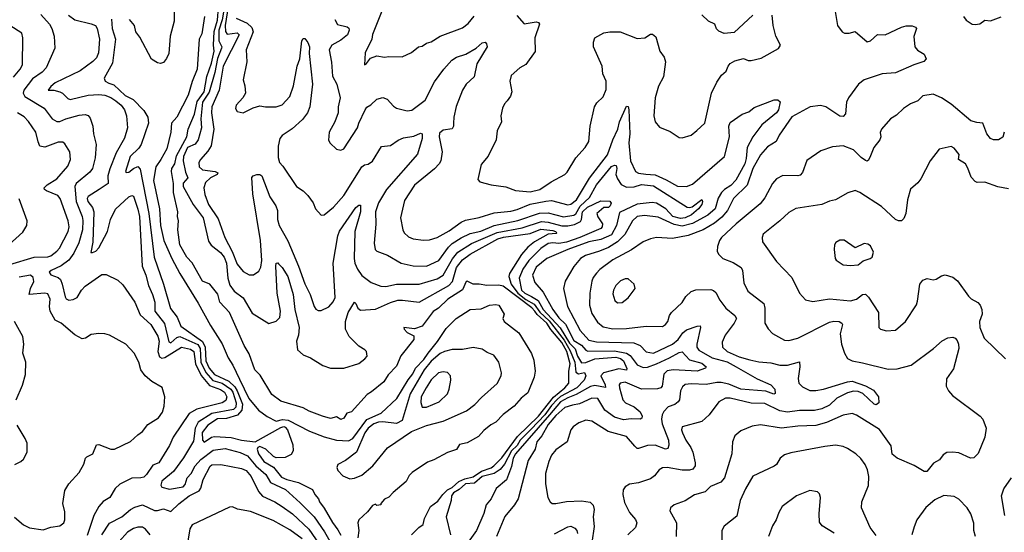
# Model space of a CAD drawing. Extents: x 1995161 to 2088924, y 769148 to 906007.
# Tile 318 of 335: x 2032559 to 2039108, y 889362 to 892775. Entities that reach past the tile are written whole.
import ezdxf

# ---------------------------------------------------------------- set-up
doc = ezdxf.new("R2010")
doc.units = 0

msp = doc.modelspace()

# ---------------------------------------------------------------- linework, layer by layer
at = {"layer": '0CON20XD'}
for points in [[(2033933.6, 892946.4), (2033905, 892772.7), (2033882.7, 892705), (2033883.6, 892633.6), (2033902.5, 892595), (2033901.5, 892585), (2033875, 892517.3), (2033856, 892424), (2033818.4, 892291.6), (2033775.3, 892225), (2033763.1, 892115), (2033768.3, 892055), (2033745.6, 891975), (2033725, 891946.4), (2033676, 891924), (2033648, 891865), (2033645.7, 891835), (2033660.8, 891760.8), (2033678.1, 891721.9), (2033645, 891687.1), (2033645.3, 891665), (2033713.7, 891545), (2033779.8, 891455), (2033815, 891300), (2033833.4, 891273.4), (2033895, 891224.3), (2033918.4, 891195), (2033934.3, 891155), (2033943.6, 891053.6), (2033957.3, 891007.3), (2033985, 890968.2), (2034045, 890922.7), (2034105, 890820.6), (2034215, 890753.5), (2034265, 890768.9), (2034288.2, 890791.8), (2034292.7, 890835), (2034270.6, 890955), (2034261.5, 891135), (2034265, 891153.3), (2034275, 891155.8), (2034280.6, 891150.6), (2034305, 891125.5), (2034342.7, 891065), (2034377, 890945), (2034389.1, 890845), (2034418.1, 890725), (2034412.8, 890675), (2034400.8, 890635), (2034407.2, 890577.2), (2034444.6, 890544.6), (2034493.8, 890525), (2034575, 890472.5), (2034625, 890454.2), (2034715, 890455.7), (2034814.3, 890485.7), (2034855, 890516.2), (2034869.2, 890535), (2034865.8, 890565), (2034855, 890577.5), (2034815, 890600.6), (2034751.2, 890665), (2034726.4, 890715), (2034725.6, 890765), (2034744.1, 890825), (2034785, 890893.8), (2034795, 890886.7), (2034808.1, 890855), (2034825, 890842.1), (2034925, 890848.2), (2035025, 890891.6), (2035075, 890906.8), (2035105, 890908.2), (2035215, 890894.7), (2035413.3, 891005), (2035437.2, 891032.8), (2035463.9, 891125), (2035503.1, 891176.9), (2035555, 891214.5), (2035738.8, 891315), (2035776.7, 891326.7), (2035955, 891351.4), (2036025, 891379.9), (2036105, 891371.4), (2036122.2, 891365), (2036130.8, 891355), (2036127.4, 891352.6), (2036075, 891346.1), (2035983.2, 891296.8), (2035938.9, 891261.1), (2035897.5, 891212.5), (2035816.8, 891085), (2035811.8, 891065), (2035828.1, 891015), (2035871.2, 890955), (2035925, 890911.6), (2035981.1, 890881.1), (2036018.7, 890828.7), (2036080.2, 890770.2), (2036180.9, 890640.9), (2036220.6, 890570.6), (2036250.2, 890495), (2036257.5, 890427.5), (2036275, 890417), (2036315.4, 890425.4), (2036325.4, 890404.6), (2036313.4, 890375), (2036264.5, 890325), (2036155, 890266), (2036133, 890247), (2036095, 890206.6), (2036050.9, 890145), (2035960.3, 890049.7), (2035888.2, 889975), (2035868.5, 889941.5), (2035829.6, 889905), (2035784.1, 889815.9), (2035755, 889779.8), (2035714.9, 889755.1), (2035635, 889733.9), (2035585, 889688.9), (2035524.8, 889685), (2035482.2, 889647.8), (2035444.5, 889625), (2035431.3, 889605), (2035427.8, 889575), (2035394.7, 889465), (2035423.8, 889345)], [(2033946.9, 892875), (2033926.2, 892736.2), (2033926.9, 892696.9), (2033939.1, 892679.1), (2034005, 892687.2), (2034017.9, 892675), (2033912.3, 892465), (2033886.3, 892305), (2033837.5, 892195), (2033834.8, 892154.8), (2033849.1, 892045), (2033831.5, 891935), (2033811.1, 891898.9), (2033760.6, 891845), (2033750, 891825), (2033752.2, 891795), (2033774.3, 891775), (2033858.8, 891765), (2033875.7, 891755), (2033872.5, 891745), (2033827.7, 891722.3), (2033795, 891690.5), (2033782.7, 891655), (2033789.6, 891610.4), (2033814, 891545), (2033879.1, 891449.1), (2033923.1, 891325), (2033971, 891231), (2034005, 891146.7), (2034045, 891098.9), (2034085, 891077.5), (2034115, 891077.5), (2034149.7, 891100.3), (2034162.7, 891127.3), (2034168.3, 891171.7), (2034160.9, 891305), (2034108.4, 891615), (2034102.9, 891725), (2034110.7, 891735), (2034135, 891743.8), (2034155, 891743.9), (2034169.1, 891735), (2034221.6, 891595), (2034262.7, 891535), (2034273.8, 891503.8), (2034273.8, 891445), (2034285.5, 891405), (2034341.9, 891301.9), (2034412.7, 891135), (2034455, 891016), (2034491.5, 890945), (2034517.1, 890865), (2034527.9, 890847.9), (2034545, 890838), (2034565, 890840), (2034615, 890864.2), (2034643, 890897), (2034657.3, 890925), (2034644.8, 891154.8), (2034674.8, 891335), (2034685, 891366.7), (2034795, 891524.2), (2034815, 891540), (2034825, 891540), (2034825.3, 891495), (2034787.9, 891365)], [(2034984.4, 892875), (2034906.1, 892676.1), (2034900.8, 892645), (2034855.8, 892555), (2034852.5, 892475), (2034865, 892482.5), (2034892.4, 892517.6), (2034935, 892534.3), (2034985, 892524.2), (2035015, 892529.2), (2035102, 892528), (2035164.2, 892555.8), (2035212.5, 892595), (2035235, 892598.8), (2035265, 892618), (2035295, 892627.1), (2035355.3, 892664.7), (2035505, 892720.8), (2035541.2, 892748.8), (2035581.1, 892798.9)], [(2032698.6, 892808.6), (2032756.5, 892745), (2032773.5, 892715), (2032787.5, 892665), (2032793.3, 892585), (2032734.5, 892455), (2032707.3, 892425), (2032645, 892380), (2032585.5, 892305), (2032581.6, 892285), (2032592.9, 892262.9), (2032722.2, 892185), (2032775, 892114.4), (2032805, 892096.4), (2032825, 892097.3), (2032865, 892115.8), (2032955, 892138.7), (2032995, 892143.5), (2033015, 892137.1), (2033028.2, 892118.2), (2033045.4, 892065), (2033049.1, 892015), (2033068.5, 891945), (2033060.7, 891855), (2033042.1, 891785), (2033025, 891759.6), (2032933.8, 891685), (2032926.2, 891665), (2032934.8, 891564.8), (2032974.3, 891465), (2032978.7, 891438.7), (2032976.3, 891375), (2032951.4, 891288.7), (2032919.2, 891220.8), (2032885.5, 891174.5), (2032835, 891135.7), (2032768.1, 891105), (2032755.6, 891095), (2032765, 891076.5), (2032815, 891059.7), (2032829.7, 891045), (2032842.2, 891015), (2032860.3, 890930.3), (2032867.3, 890917.3), (2032885, 890908.9), (2032915, 890912.2), (2032940, 890925), (2032969.4, 890975), (2032995, 891001.1), (2033105, 891078.5), (2033135, 891078.1), (2033211.7, 891041.7), (2033245, 891008.8), (2033325, 890894.2), (2033359.3, 890809.3), (2033430.6, 890745), (2033478.4, 890668.4), (2033487.1, 890635), (2033477, 890565), (2033489.7, 890529.7), (2033505, 890521.2), (2033525, 890525.8), (2033635, 890595.2), (2033695, 890582.5), (2033717.2, 890565), (2033728.1, 890485), (2033765, 890406.9), (2033820.5, 890340.5), (2033895, 890313.7), (2033922, 890295), (2033935.5, 890265), (2033930.4, 890239.6), (2033905, 890225.2), (2033737.2, 890182.8), (2033685.6, 890154.4), (2033579.6, 889995), (2033555, 889940.8), (2033485, 889825.8), (2033445, 889808.9), (2033402.9, 889747.1), (2033385, 889730.6), (2033365.4, 889724.6), (2033305, 889722.8), (2033225, 889683.6), (2033194.4, 889655), (2033157.8, 889595), (2033115, 889567.1), (2033085.5, 889535), (2033051.8, 889475), (2033008.1, 889341.9)], [(2032883.8, 892803.8), (2032925, 892773.1), (2033035, 892748.1), (2033062, 892735), (2033073.3, 892715), (2033088.9, 892645), (2033083.8, 892555), (2033068.9, 892521.1), (2033045, 892495.6), (2032961.1, 892435), (2032795.5, 892355), (2032765, 892330.6), (2032747.5, 892305), (2032785.4, 892304.6), (2032824.7, 892294.7), (2032842.9, 892285), (2032879.1, 892249.1), (2032894.5, 892244.5), (2033015, 892272.4), (2033085, 892277.8), (2033125, 892272.2), (2033165, 892257.6), (2033199.1, 892235), (2033234.5, 892205), (2033255, 892175.7), (2033268.8, 892135), (2033275.4, 892055), (2033255, 891986.2), (2033201, 891889), (2033158, 891782), (2033145.3, 891735), (2033147.8, 891685), (2033086.5, 891645), (2033015, 891598.8), (2033007.3, 891585), (2033012.6, 891565), (2033043.8, 891523.8), (2033050.9, 891495), (2033046.1, 891293.9), (2033031.2, 891225), (2033044.1, 891224.1), (2033065, 891233.8), (2033085, 891255.6), (2033142.1, 891365), (2033163.6, 891445), (2033195, 891513.5), (2033285, 891595.6), (2033305, 891604.2), (2033315, 891600), (2033345, 891513.8), (2033355.2, 891465), (2033373.3, 891133.3), (2033398.4, 891075), (2033415.3, 891005), (2033442.3, 890945), (2033457.6, 890895), (2033458.1, 890835), (2033521.9, 890751.9), (2033550.6, 890630.6), (2033565, 890624.7), (2033605, 890659.4), (2033625, 890666), (2033743.5, 890613.5), (2033759.4, 890585), (2033763.2, 890495), (2033796.7, 890426.7), (2033843.4, 890373.4), (2033905, 890354.3), (2033962.4, 890315), (2033975.8, 890295), (2033997.6, 890225), (2033995.5, 890195), (2033980.2, 890179.8), (2033837.1, 890152.9), (2033745, 890095.2), (2033725.1, 890055), (2033715, 889969.2), (2033648.6, 889858.6), (2033581.6, 889768.4), (2033505, 889702), (2033497, 889677), (2033505, 889662.5), (2033555, 889648.9), (2033645, 889665.4), (2033659, 889681), (2033672.4, 889725), (2033700.3, 889755), (2033725, 889805.7), (2033763.5, 889846.5), (2033845, 889908.4), (2033925, 889920.9), (2034025, 889894.8), (2034075, 889870.8), (2034130.5, 889805), (2034196.8, 889746.8), (2034228, 889695), (2034326.7, 889646.7), (2034425, 889557.8), (2034516.9, 889465), (2034587, 889365), (2034665.8, 889225.8)], [(2033586.9, 892825), (2033586.9, 892765), (2033558.9, 892665), (2033549.9, 892550.1), (2033535, 892515.8), (2033515, 892490.6), (2033495, 892483.1), (2033475, 892486.7), (2033435, 892512.2), (2033358.1, 892658.1), (2033331.5, 892695), (2033322.5, 892735), (2033288.5, 892775)], [(2033787.5, 892795), (2033769.2, 892680.8), (2033752.2, 892645), (2033740.2, 892445), (2033705, 892362.2), (2033678.6, 892271.4), (2033603, 892127), (2033569.5, 892085), (2033564.5, 892025), (2033536.8, 891915), (2033496.5, 891845), (2033463.4, 891795), (2033448.1, 891705), (2033489, 891515), (2033494.4, 891405), (2033517.2, 891305), (2033571.2, 891185), (2033625, 891085.5), (2033746.8, 890886.8), (2033828.1, 890738.1), (2033906.3, 890616.3), (2033945.8, 890525), (2033976.2, 890476.2), (2034021.2, 890381.2), (2034083, 890253), (2034147.5, 890175), (2034205, 890133.4), (2034265, 890103.3), (2034306.2, 890113.8), (2034345, 890108.4), (2034485.8, 890035.8), (2034585, 889997.6), (2034665, 889976.8), (2034745, 889972.4), (2034775, 889987.2), (2034867.3, 890112.7), (2034962.5, 890155), (2035067.7, 890252.3), (2035142.1, 890377.9), (2035173.6, 890416.4), (2035192, 890455), (2035247.3, 890512.7), (2035274.7, 890555.3), (2035338.4, 890631.6), (2035395, 890718.9), (2035461.1, 890785), (2035555, 890845.2), (2035629.3, 890850.7), (2035684.6, 890875.4), (2035725, 890880), (2035745, 890875.6), (2035781.2, 890815), (2035773.3, 890786.7), (2035781.2, 890765), (2035879.8, 890689.8), (2035962.3, 890552.3), (2035977.8, 890507.8), (2035987.7, 890435), (2035981.5, 890395), (2035938.1, 890291.9), (2035894.5, 890255), (2035848.5, 890201.5), (2035774.2, 890145.8), (2035725, 890095.5), (2035693, 890077), (2035645, 890040), (2035609.4, 890000.6), (2035535, 889959.2), (2035485, 889948), (2035465, 889914.2), (2035405, 889894.2), (2035314.2, 889845), (2035270.6, 889829.4), (2035168.9, 889761.1), (2035150, 889740), (2035129.2, 889700.8), (2035041.9, 889628.1), (2035015, 889596.7), (2034986.1, 889583.9), (2034960, 889555), (2034960, 889545), (2034935, 889540), (2034925, 889550), (2034905, 889541.2), (2034871.5, 889498.5), (2034814.4, 889445), (2034807.7, 889425), (2034815.3, 889375.3), (2034807.4, 889325)], [(2033834.7, 892485.3), (2033852.5, 892565), (2033847.5, 892605), (2033852.9, 892697.1), (2033875, 892772.5), (2033881.7, 892855)], [(2035865, 892801.9), (2035915, 892748), (2035995, 892760), (2036008.8, 892755), (2036015.7, 892745), (2035986.2, 892655), (2035987.8, 892562.2), (2035925, 892475.8), (2035885, 892453.8), (2035827.3, 892402.7), (2035820, 892365), (2035832.5, 892295), (2035824, 892265), (2035801.2, 892235), (2035784, 892215), (2035770, 892185), (2035760, 892135), (2035763.3, 892095), (2035733.8, 892035), (2035727.5, 891975), (2035675, 891866.7), (2035628.3, 891811.7), (2035605, 891710), (2035620, 891695), (2035695.8, 891675.8), (2035792.6, 891662.6), (2035856.8, 891636.8), (2035955, 891630), (2036018.1, 891645), (2036094, 891696), (2036185, 891744.3), (2036200.3, 891759.7), (2036258, 891855), (2036320, 891925), (2036345, 891963.3), (2036353.6, 892065), (2036382.2, 892195), (2036398, 892222), (2036438.7, 892261.3), (2036459.7, 892310.3), (2036460, 892365), (2036438.6, 892415), (2036432.5, 892465), (2036375.5, 892595), (2036374.6, 892625.4), (2036384.4, 892655), (2036445, 892687.7), (2036483.6, 892693.6), (2036552.8, 892692.8), (2036665, 892649.2), (2036717, 892653), (2036755, 892678), (2036768.8, 892678.8), (2036790.3, 892660.3), (2036815.8, 892565), (2036844.5, 892524.5), (2036854.4, 892494.4), (2036841.4, 892395), (2036808.8, 892331.2), (2036784.6, 892255), (2036777.1, 892135), (2036785.8, 892095.8), (2036815, 892060), (2036885, 892030), (2036945, 891990), (2036965, 891988.8), (2037025, 892006), (2037062.1, 892037.9), (2037115, 892086.7), (2037159.4, 892285), (2037195, 892358.8), (2037226, 892405), (2037258.8, 892431.2), (2037271.2, 892465), (2037285, 892483.3), (2037315, 892501.2), (2037373.9, 892516.1), (2037405, 892503.8), (2037425, 892503.8), (2037490.5, 892519.5), (2037605, 892583.3), (2037620, 892605), (2037588.8, 892665), (2037570, 892735), (2037564.2, 892805)], [(2037435, 892805.7), (2037311.2, 892688.8), (2037245, 892682.5), (2037208.9, 892698.9), (2037193.6, 892713.6), (2037182, 892745), (2037141.2, 892765), (2037096.1, 892806.1)], [(2037977.5, 892855), (2037997.5, 892735), (2038028.8, 892695), (2038045.8, 892685.8), (2038075, 892684), (2038115, 892696.7), (2038195, 892626.7), (2038217.5, 892635), (2038265, 892676.7), (2038315, 892674), (2038423.3, 892725), (2038455, 892733.1), (2038495, 892734.2), (2038517.5, 892725), (2038523.3, 892715), (2038506.4, 892663.6), (2038513.8, 892595), (2038530.9, 892570.9), (2038575.5, 892545.5), (2038588, 892515), (2038573.5, 892496.5), (2038505.4, 892474.6), (2038385, 892420), (2038295, 892414.6), (2038175.8, 892375), (2038137.1, 892345), (2038071.1, 892255)], [(2038835.8, 892795.8), (2038855, 892772), (2038895, 892745.8), (2038915, 892742.5), (2038945, 892748), (2038979.5, 892770.5), (2039015, 892766.7), (2039086.4, 892793.6)], [(2032517.7, 892392.2), (2032562.7, 892445), (2032577.7, 892475), (2032580, 892655), (2032573.8, 892685), (2032493.8, 892735)], [(2033168.8, 892778.8), (2033174.1, 892715), (2033196, 892645), (2033176.8, 892485), (2033121.3, 892385), (2033126.8, 892365), (2033152, 892352), (2033185, 892340.6), (2033259.2, 892269.2), (2033312.5, 892242.5), (2033385, 892169.5), (2033411.5, 892125), (2033415.7, 892085), (2033367.7, 891945), (2033350.7, 891919.3), (2033293.3, 891865), (2033262.3, 891765), (2033267.5, 891757.5), (2033285, 891758.8), (2033314.8, 891785.2), (2033345, 891797.5), (2033359.6, 891779.6), (2033418.1, 891485), (2033453.1, 891195), (2033514.8, 891014.8), (2033561.4, 890851.4), (2033607.2, 890795), (2033631.5, 890735), (2033773.7, 890633.7), (2033792, 890595), (2033797.5, 890505), (2033818, 890455), (2033855, 890413.3), (2033949.1, 890369.1), (2033989.9, 890329.9), (2034005.7, 890305), (2034041.1, 890215), (2034036.9, 890175), (2034006.6, 890143.4), (2033935, 890120.5), (2033875, 890117.6), (2033809.8, 890075), (2033772.2, 890027.8), (2033775.2, 889975.2), (2033785, 889963.3), (2033834.7, 889995), (2033855, 889999.4), (2033965.3, 889994.7), (2034035, 889975.9), (2034124.6, 889965.4), (2034295, 890061.2), (2034315, 890066.8), (2034325, 890063.5), (2034340, 890045), (2034375.5, 889945), (2034377.7, 889905), (2034365, 889879.6), (2034325, 889859.5), (2034265, 889857.6), (2034246.6, 889866.6), (2034195, 889915.6), (2034155, 889934), (2034142.5, 889927.5), (2034139.2, 889915), (2034147.3, 889885), (2034183.2, 889835), (2034246.1, 889796.1), (2034300.6, 889730.6), (2034335, 889715.2), (2034413.8, 889695), (2034506.7, 889646.7), (2034520.8, 889615), (2034545.4, 889585.4), (2034551.8, 889565), (2034585, 889523.6), (2034638.9, 889428.9), (2034675, 889378.2), (2034694, 889344)], [(2033998.2, 892785), (2034070.8, 892750.8), (2034102.2, 892722.2), (2034111.1, 892695), (2034064.6, 892575), (2034068.5, 892495), (2034045.7, 892375), (2034057.1, 892335), (2034060, 892285), (2034044, 892255), (2033998, 892205), (2033994.2, 892184.2), (2034005, 892163.8), (2034045, 892154.2), (2034112.1, 892187.9), (2034155, 892200.6), (2034193.6, 892193.6), (2034265, 892194.5), (2034305, 892207.3), (2034355, 892264.5), (2034380.8, 892335), (2034404.2, 892465), (2034421.8, 892515), (2034435.5, 892634.5), (2034445, 892648.8), (2034455, 892648.8), (2034475, 892624), (2034486.8, 892595), (2034485, 892550), (2034506.2, 892345), (2034487.5, 892195), (2034473.8, 892155), (2034439.7, 892110.3), (2034371.5, 892048.5), (2034305.3, 892004.7), (2034290, 891985), (2034277.3, 891932.7), (2034277.5, 891857.5), (2034286, 891825), (2034309.4, 891799.4), (2034399.2, 891665), (2034445, 891635.8), (2034474.3, 891605), (2034511.2, 891555), (2034526.7, 891515), (2034565, 891472.5), (2034585, 891476.7), (2034645, 891526), (2034715.5, 891605), (2034834.6, 891795), (2034851.9, 891808.1), (2034876.2, 891813.8), (2034906.2, 891833.8), (2034965, 891930), (2035025, 891937.1), (2035076.1, 891973.9), (2035111.1, 891988.9), (2035180.7, 891999.3), (2035225, 892019.4), (2035235, 892014), (2035235.2, 891985), (2035205, 891880), (2034998.9, 891645), (2034945.4, 891555), (2034925.9, 891495), (2034926.9, 891413.1), (2034917, 891287), (2034922.5, 891245), (2034933.7, 891233.7), (2035005, 891206.7), (2035096, 891155), (2035175, 891136), (2035265, 891133.3), (2035347.4, 891172.6), (2035410.1, 891259.9), (2035435.4, 891284.6), (2035496.2, 891323.8), (2035555, 891351.6), (2035625, 891368), (2035715, 891404.2), (2035872.7, 891437.3), (2036016.8, 891486.8), (2036075, 891488.8), (2036175, 891463.4), (2036245, 891472.8), (2036257.1, 891482.9), (2036286.5, 891533.5), (2036348.2, 891591.8), (2036395, 891675.2), (2036495, 891797.4), (2036515, 891806.9), (2036525.5, 891805), (2036530.4, 891785), (2036524.7, 891745.3), (2036536.1, 891715), (2036558.4, 891678.4), (2036595, 891659), (2036645, 891662.7), (2036695, 891678.1), (2036775, 891668.9), (2036997.7, 891527.7), (2037015, 891523.8), (2037031.3, 891528.7), (2037095, 891578.8), (2037100.8, 891565), (2037095.6, 891545), (2037072.9, 891515), (2037028.2, 891475), (2036984.3, 891455), (2036955, 891450.6), (2036902.3, 891465), (2036855.5, 891515.5), (2036795, 891554), (2036765, 891556.9), (2036665, 891546.1), (2036548.7, 891491.3), (2036528.9, 891405), (2036495, 891343.3), (2036425, 891310.5), (2036344.1, 891295.9), (2036204.6, 891245), (2036065, 891184.6), (2035995, 891128.2), (2035969.4, 891075), (2035984.7, 891025), (2036041, 890961), (2036104.4, 890845), (2036145, 890791.1), (2036189, 890749), (2036245, 890639.8), (2036295, 890607.5), (2036324.6, 890574.6), (2036338.4, 890568.4), (2036515, 890570), (2036595.8, 890555.8), (2036619.2, 890539.2), (2036665, 890476.3), (2036705, 890458.5), (2036735, 890461.7), (2036795, 890483.1), (2036880.4, 890525), (2036945, 890560), (2036965, 890562.9), (2037015, 890510.8), (2037095, 890488.8), (2037124.3, 890465), (2037120.8, 890455), (2037065, 890434.7), (2036905, 890443), (2036865, 890436.7), (2036842.8, 890415), (2036833.2, 890335), (2036824.4, 890325), (2036802.2, 890317.8), (2036695, 890316.1), (2036585, 890362.1), (2036553.7, 890356.3), (2036547.1, 890345), (2036547.5, 890325), (2036570.4, 890245), (2036588.1, 890225), (2036645, 890197.1), (2036685, 890165.6), (2036698.9, 890135), (2036697.2, 890122.8), (2036686.7, 890115), (2036625, 890117.9), (2036575, 890111.8), (2036515, 890128.9), (2036451.9, 890175), (2036405, 890253.1), (2036364.2, 890255), (2036283.2, 890216.8), (2036235, 890209.6), (2036185, 890193.1), (2036125, 890140.9), (2036075, 890080.5), (2036032.5, 890005), (2035998.6, 889965), (2035986.9, 889915), (2035940.5, 889839.5), (2035875.3, 889584.7), (2035850.4, 889545), (2035785, 889468.6), (2035730.8, 889335)], [(2034655.4, 892775), (2034673.1, 892743.1), (2034736.4, 892726.4), (2034747.5, 892717.5), (2034750.6, 892705), (2034738.1, 892675), (2034695, 892639.5), (2034634.3, 892605), (2034616.9, 892575), (2034632.8, 892492.8), (2034639.4, 892399.4), (2034668.5, 892345), (2034690, 892255), (2034676.9, 892195), (2034677.5, 892155), (2034654.7, 892095), (2034617.7, 892025), (2034613.6, 891973.6), (2034623, 891953), (2034665, 891912.5), (2034694.1, 891905.9), (2034715, 891916), (2034805.9, 892054.1), (2034814.6, 892085), (2034856.4, 892173.6), (2034867.9, 892192.1), (2034895, 892207.5), (2034934.7, 892245.3), (2034975, 892256.5), (2035004, 892245), (2035045, 892198.8), (2035065, 892185.8), (2035135, 892167.5), (2035167, 892173), (2035255, 892239.4), (2035318, 892362), (2035378.9, 892445), (2035433.1, 892505), (2035465, 892524.4), (2035527.1, 892545), (2035595.2, 892584.8), (2035635, 892621.1), (2035654.3, 892625.7), (2035664.5, 892614.5), (2035667.1, 892595), (2035599, 892481), (2035580.6, 892395), (2035529.2, 892345), (2035503.2, 892305), (2035462.6, 892197.4), (2035446.7, 892126.7), (2035444.6, 892085.4), (2035444.4, 892065), (2035435, 892049.2), (2035375, 892039.1), (2035350.9, 892019.1), (2035347.8, 891995), (2035367.8, 891895), (2035358.9, 891835), (2035348.1, 891815), (2035318.8, 891781.2), (2035185, 891673.1), (2035117.8, 891572.2), (2035091.8, 891455), (2035106.2, 891376.2), (2035115.4, 891355.4), (2035145, 891330), (2035176.6, 891316.6), (2035245, 891306.5), (2035285, 891308.8), (2035335, 891325.3), (2035415, 891368.2), (2035495, 891426.8), (2035525, 891441.1), (2035615, 891458.9), (2035715, 891489.1), (2035825, 891499.7), (2035867.8, 891512.2), (2035955, 891546), (2036057.3, 891567.2), (2036095, 891570.7), (2036205, 891542), (2036225, 891546.1), (2036262.5, 891575), (2036349.3, 891720.7), (2036468.8, 891875), (2036503.8, 891975), (2036536.9, 892045), (2036547.9, 892095), (2036595, 892198.8), (2036605, 892197.5), (2036610.6, 892175), (2036616.2, 892015), (2036610.3, 891955), (2036621.1, 891835), (2036654.2, 891764.2), (2036675, 891752.5), (2036722.7, 891747.3), (2036785, 891741.9), (2036859.5, 891709.5), (2036935, 891666), (2036995, 891664.7), (2037035, 891680.8), (2037247.1, 891865), (2037279.2, 891995), (2037274.6, 892065.4), (2037285, 892091.2), (2037363.4, 892146.6), (2037408.3, 892161.7), (2037445, 892190), (2037577.8, 892242.2), (2037601.1, 892241.1), (2037617.1, 892227.1), (2037606.5, 892175), (2037592.5, 892155), (2037494.6, 892075.4), (2037435.5, 891994.5), (2037398.4, 891925), (2037391.1, 891851.1), (2037381, 891815), (2037322.6, 891707.4), (2037288.7, 891671.3), (2037246.2, 891645), (2037226.9, 891625), (2037204.3, 891585.7), (2037185.2, 891515), (2037136.2, 891473.8), (2037035, 891418.5), (2036965, 891401.2), (2036911.5, 891411.5), (2036805, 891460.5), (2036715, 891471.8), (2036665, 891464.6), (2036633.8, 891436.2), (2036583.5, 891345), (2036534.6, 891295.4), (2036475, 891259), (2036415, 891233), (2036322.5, 891205), (2036290, 891185), (2036245, 891131.9), (2036187.3, 891035), (2036175.5, 890984.5), (2036202.2, 890865), (2036287.2, 890705), (2036345, 890642.6), (2036395, 890631), (2036643.6, 890623.6), (2036685, 890605.9), (2036725, 890564.6), (2036775, 890554.3), (2036902, 890615), (2036938.9, 890645), (2036970.7, 890689.3), (2036995, 890710.3), (2037065, 890735.5), (2037085, 890736.2), (2037087.1, 890725), (2037061.9, 890615), (2037063.1, 890595), (2037075, 890575.4), (2037165, 890523.4), (2037265, 890496.3), (2037325.3, 890464.7), (2037465, 890384.7), (2037555.5, 890345), (2037581.8, 890315), (2037584.2, 890285.8), (2037575, 890282.9), (2037522.8, 890302.8), (2037355, 890316.4), (2037275, 890349), (2037225, 890360.4), (2037195, 890360.7), (2037125, 890345.8), (2037025, 890350), (2036985, 890346), (2036968.5, 890331.5), (2036954.6, 890305), (2036947.1, 890245), (2036939.3, 890230.7), (2036915.9, 890214.1), (2036872.7, 890197.3), (2036843, 890167), (2036831.1, 890145), (2036827.5, 890115), (2036832, 890085), (2036874.8, 889975), (2036877.3, 889942.8), (2036870.4, 889919.6), (2036855, 889916.2), (2036785, 889942.5), (2036735, 889941.3), (2036675, 889921.1), (2036665, 889921.4), (2036650.6, 889935), (2036595, 889999.6), (2036473.2, 890033.2), (2036365, 890103.1), (2036325, 890109.1), (2036278.5, 890091.5), (2036239.4, 890065), (2036225.4, 890044.6), (2036201.1, 889965), (2036125, 889912.5), (2036096.2, 889875), (2036078.8, 889835), (2036056.2, 889755), (2036056.2, 889686.2), (2036071.4, 889595), (2036086.1, 889566.1), (2036100, 889555), (2036124.2, 889554.2), (2036195, 889566.9), (2036295, 889572.7), (2036353, 889563), (2036373.8, 889543.8), (2036380, 889515), (2036372.3, 889465), (2036379.2, 889400.8), (2036364.7, 889294.7)], [(2035165.6, 889345), (2035214.3, 889395.7), (2035243.3, 889415), (2035251.9, 889455), (2035291.4, 889535), (2035340.3, 889569.7), (2035373.6, 889615), (2035404.5, 889645), (2035435, 889661.1), (2035478.7, 889701.3), (2035520.7, 889719.3), (2035575, 889731.1), (2035630.9, 889769.1), (2035695, 889792.1), (2035712.6, 889805), (2035765, 889858), (2035869.6, 890000.4), (2036009.2, 890135), (2036108.6, 890261.4), (2036185, 890324.6), (2036212, 890355), (2036210.8, 890435), (2036219.2, 890485), (2036198.2, 890565), (2036165.6, 890625), (2036091.8, 890711.8), (2036065, 890753.6), (2036001.5, 890811.5), (2035984.7, 890835), (2035965, 890855.7), (2035775, 891000.4), (2035745, 891007.2), (2035665, 891006), (2035614.8, 891015.2), (2035574.5, 891014.5), (2035535, 891034.6), (2035527.7, 891032.3), (2035505, 890975.9), (2035405.9, 890914.1), (2035345.4, 890855), (2035308.5, 890831.5), (2035236.7, 890735), (2035185, 890717.3), (2035114.7, 890725.3), (2035115.7, 890715), (2035135, 890693.5), (2035180, 890670), (2035180.5, 890645), (2035093.5, 890536.5), (2035065, 890467.5), (2035008.9, 890411.1), (2034980.9, 890365), (2034898.3, 890298.3), (2034870, 890280), (2034765, 890165.4), (2034735.2, 890154.8), (2034715, 890123.3), (2034695, 890113.6), (2034665, 890130.5), (2034625, 890120), (2034572.5, 890135), (2034485, 890168.2), (2034445, 890191.6), (2034295, 890234.7), (2034235, 890280), (2034157.5, 890407.5), (2034121.8, 890445), (2034085, 890551.6), (2034051.9, 890605), (2033953.2, 890825), (2033889.3, 890895), (2033876.9, 890946.9), (2033823.4, 891013.4), (2033773.9, 891035), (2033706.2, 891156.2), (2033669.5, 891195), (2033623, 891275), (2033609.8, 891375), (2033615.4, 891435), (2033609.1, 891465), (2033611.1, 891495), (2033580.8, 891625), (2033581.2, 891685), (2033568.5, 891765), (2033571.5, 891785), (2033590, 891815), (2033602, 891868), (2033669.9, 891995), (2033679.6, 892045), (2033720.8, 892145), (2033739.2, 892230.8), (2033786.6, 892295), (2033802.6, 892397.4), (2033834.7, 892485.3)], [(2039108, 892025), (2039097.3, 891992.7), (2039070, 891975), (2039035, 891974.2), (2039016.2, 891985), (2038992, 892015), (2038965, 892086.2), (2038925, 892089.4), (2038885, 892102.2), (2038755, 892213.1), (2038690, 892255), (2038635, 892278), (2038565, 892268), (2038533.3, 892235), (2038484.5, 892215.5), (2038436.6, 892183.4), (2038391.7, 892138.3), (2038350, 892115), (2038291.2, 892045), (2038283, 892023), (2038286.2, 891995), (2038280, 891975), (2038239.4, 891925), (2038218.8, 891868.8), (2038205, 891840), (2038195, 891834), (2038185, 891837.5), (2038155, 891858.1), (2038105, 891907.5), (2038035, 891934.4), (2037965, 891928.1), (2037887.6, 891902.4), (2037795, 891837.5), (2037765, 891756.7), (2037750.9, 891739.1), (2037735, 891734.4), (2037635, 891738.6), (2037592, 891715), (2037565.7, 891685), (2037515, 891589.2), (2037485, 891548.9), (2037323.6, 891415), (2037227.8, 891325), (2037213.1, 891305), (2037199.2, 891265), (2037197.5, 891235), (2037207.1, 891215), (2037234.7, 891184.7), (2037305, 891159.1), (2037356.9, 891125), (2037367.3, 891105), (2037375, 891023.3), (2037403, 890967), (2037508.1, 890885), (2037514.4, 890855.6), (2037515.6, 890755.6), (2037536.4, 890716.4), (2037565.5, 890685.5), (2037645, 890642.2), (2037675, 890639.5), (2037735, 890655.5), (2037945, 890760.8), (2037975, 890767.1), (2038010, 890765), (2038028, 890755), (2038032.5, 890745), (2038015.6, 890684.4), (2038024.5, 890614.5), (2038044.5, 890554.5), (2038065, 890520), (2038095, 890503.3), (2038165, 890491.5), (2038335, 890447.5), (2038395, 890451.5), (2038488, 890475), (2038636, 890585), (2038695, 890638), (2038732.6, 890657.4), (2038765, 890661.9), (2038781.2, 890655), (2038795, 890638.8), (2038804.2, 890615), (2038805.5, 890585), (2038769.4, 890450.6), (2038722.5, 890385), (2038720.8, 890335), (2038736, 890305), (2038763.6, 890273.6), (2038946.4, 890136.4), (2038965.4, 890115.4), (2038986.4, 890055), (2038978.5, 889995), (2038935, 889888), (2038905, 889857.5), (2038882.5, 889855), (2038805, 889891.5), (2038763.4, 889896.6), (2038725, 889893.1), (2038701.1, 889878.9), (2038675.8, 889845), (2038637.5, 889822.5), (2038592.3, 889767.7), (2038575, 889767.9), (2038507.3, 889807.3), (2038395.8, 889855.8), (2038361.7, 889881.7), (2038355, 889938.1), (2038277, 890047), (2038125, 890143.1), (2038095, 890153.3), (2038035, 890143.1), (2037925, 890093.1), (2037855, 890072.7), (2037735, 890068.7), (2037625, 890056.1), (2037486.9, 890076.9), (2037431.7, 890068.3), (2037355, 890038.6), (2037316, 890005), (2037299.2, 889965), (2037295.8, 889885), (2037247.8, 889725), (2037222.6, 889697.4), (2037152.6, 889667.4), (2037117.6, 889632.4), (2037048.3, 889611.7), (2036985, 889571.4), (2036911.2, 889545), (2036887.5, 889525), (2036882.9, 889505), (2036927.1, 889425), (2036924.3, 889335)], [(2038071.1, 892255), (2038058.8, 892225), (2038051.3, 892148.7), (2038035, 892130), (2038015, 892133.5), (2037920, 892195), (2037885, 892203.5), (2037816.4, 892193.6), (2037695, 892127.1), (2037611.4, 892005), (2037591.4, 891965), (2037531.7, 891928.3), (2037486.2, 891875), (2037435, 891783.3), (2037396.5, 891673.5), (2037307.7, 891585), (2037265.8, 891505), (2037229.4, 891460.6), (2037179.5, 891420.5), (2037104.1, 891375.9), (2037005, 891338.4), (2036901.4, 891318.6), (2036795, 891325.6), (2036755, 891317.1), (2036705, 891296.9), (2036628, 891242), (2036505, 891177.2), (2036417.9, 891112.1), (2036395, 891088.2), (2036372.4, 891057.6), (2036363.9, 891035), (2036351.1, 890955), (2036349.1, 890875), (2036365, 890819.2), (2036401.3, 890761.3), (2036440.2, 890730.2), (2036505, 890717.2), (2036595, 890719.4), (2036725, 890735.5), (2036835, 890732.9), (2036853.8, 890745), (2036869.2, 890765), (2036881.4, 890805), (2036894.3, 890825), (2036965, 890892.5), (2036988.7, 890931.3), (2037024.6, 890965.4), (2037055, 890976.9), (2037155, 890978.6), (2037172.6, 890972.6), (2037188.3, 890958.3), (2037215, 890908.6), (2037255, 890854.4), (2037316, 890805), (2037326.8, 890786.8), (2037311.5, 890755), (2037250.5, 890675), (2037232, 890628), (2037233.5, 890595), (2037265, 890565.3), (2037345, 890529.7), (2037415, 890511.2), (2037475, 890498), (2037555, 890490), (2037614.6, 890474.6), (2037665, 890474.6), (2037745, 890498), (2037748, 890465), (2037736.9, 890386.9), (2037741.4, 890355), (2037765, 890331.4), (2037815, 890307.3), (2037855, 890306.2), (2037905.3, 890314.7), (2038065, 890365.2), (2038095, 890369.3), (2038185, 890337.3), (2038237.9, 890307.9), (2038271.2, 890265), (2038273.3, 890225), (2038255, 890210), (2038242.5, 890215), (2038167.5, 890287.5), (2038135, 890300.5), (2038105, 890302.3), (2038065, 890292), (2037994.8, 890255.2), (2037945, 890208.8), (2037895, 890184.7), (2037845, 890173), (2037745, 890173.9), (2037665, 890162.1), (2037615, 890170.2), (2037515, 890219.1), (2037425, 890221.1), (2037285, 890255.8), (2037253.8, 890255), (2037209.5, 890230.5), (2037145, 890144.2), (2037095, 890100), (2036965.6, 890064.4), (2036961.1, 890045), (2036966.5, 890025), (2036988.9, 889975), (2037023.3, 889926.7), (2037036.5, 889895), (2037051.1, 889825), (2037051.4, 889805), (2037036.8, 889783.2), (2037015, 889776.2), (2036965, 889776.5), (2036865, 889793.5), (2036835, 889792.5), (2036811.7, 889778.3), (2036780.7, 889739.3), (2036755, 889718.6), (2036675, 889692.5), (2036615, 889684), (2036585.6, 889664.4), (2036573.3, 889645), (2036571.2, 889615), (2036581.4, 889561.4), (2036614.3, 889495), (2036655, 889447.5), (2036664.3, 889425), (2036654.5, 889395.5), (2036604.2, 889345)], [(2032492.2, 891145), (2032655, 891193.5), (2032745, 891196.8), (2032765, 891203.2), (2032805, 891232.9), (2032823.1, 891255), (2032881.3, 891365), (2032887.6, 891395), (2032882, 891435), (2032828.9, 891585), (2032813.1, 891605), (2032736.7, 891635), (2032723.1, 891645), (2032722.5, 891655), (2032741.5, 891675), (2032805, 891715.4), (2032879.5, 891800.5), (2032897.3, 891845), (2032892.1, 891895), (2032858.8, 891948.8), (2032845, 891959.5), (2032815, 891960), (2032725, 891926.2), (2032693.3, 891933.3), (2032680.8, 891960.8), (2032665.4, 892025), (2032617.6, 892097.6), (2032588.7, 892128.7), (2032543.3, 892155)], [(2039135, 891648.8), (2039065, 891662), (2038977.7, 891692.3), (2038928.3, 891691.7), (2038915, 891697.5), (2038886.9, 891726.9), (2038866.1, 891786.1), (2038849.5, 891815), (2038803.5, 891843.5), (2038807.4, 891877.4), (2038775, 891920), (2038755, 891930), (2038675, 891912.5), (2038614.2, 891835), (2038553.8, 891715), (2038532.1, 891687.9), (2038483.2, 891646.8), (2038464.5, 891575), (2038452.9, 891485), (2038439.3, 891450.7), (2038424.2, 891435.8), (2038405, 891435.7), (2038385, 891445.7), (2038291.2, 891531.2), (2038148, 891625), (2038115, 891637.1), (2038067.6, 891622.4), (2037985, 891575.7), (2037945, 891566.9), (2037895, 891544.4), (2037721.3, 891518.7), (2037675, 891490.8), (2037613.8, 891436.2), (2037505, 891346), (2037497.5, 891325), (2037500, 891295), (2037592.9, 891165), (2037695, 891059.2), (2037745.4, 890955.4), (2037785, 890910), (2037835, 890898.1), (2037945, 890916.2), (2038085, 890903.2), (2038124.7, 890915.3), (2038165, 890945.4), (2038185, 890946.7), (2038205, 890927.1), (2038271.5, 890825), (2038274, 890725), (2038285, 890714), (2038325, 890704.2), (2038385, 890709.2), (2038451.2, 890765), (2038523.7, 890876.3), (2038530.6, 890900.6), (2038545.7, 891015), (2038565, 891042), (2038595, 891051.2), (2038635, 891044), (2038655, 891048), (2038690.9, 891069.1), (2038715, 891075.8), (2038765, 891061.9), (2038796.7, 891036.7), (2038869.2, 890935), (2038887.4, 890917.4), (2038932.8, 890892.8), (2038947.1, 890875), (2038958.1, 890845), (2038960.6, 890815), (2038943.5, 890765), (2038944.5, 890725), (2038974.5, 890654.5), (2039115, 890516.7)], [(2032487.1, 891275), (2032580.3, 891359.7), (2032605.8, 891405), (2032608, 891435), (2032555, 891582)], [(2034787.9, 891365), (2034783, 891185), (2034787.6, 891155), (2034805, 891114.5), (2034835, 891070.9), (2034896, 891025), (2034960.9, 891000.9), (2034995, 890998.9), (2035065, 891015.3), (2035215, 891014.2), (2035335, 891049.8), (2035375.3, 891075), (2035437.1, 891182.9), (2035472.7, 891227.3), (2035564.4, 891285.6), (2035735, 891357.3), (2035901.5, 891388.5), (2036029.6, 891430.4), (2036075, 891427.9), (2036165, 891403.1), (2036205, 891402.8), (2036248.2, 891411.8), (2036287.9, 891432.1), (2036295.1, 891445), (2036301.4, 891495), (2036335, 891526.3), (2036425, 891568.4), (2036485, 891566.4), (2036493.1, 891553.1), (2036486.4, 891535), (2036475, 891525.4), (2036445, 891525.7), (2036397.8, 891485), (2036405, 891462), (2036434.5, 891415), (2036433.5, 891395), (2036423.3, 891385), (2036285, 891325.1), (2036195, 891294.4), (2036145, 891284), (2036105, 891290), (2036075, 891284.5), (2036025, 891252), (2035945, 891172), (2035904.5, 891115), (2035880.2, 891055), (2035897.2, 890975), (2035918.1, 890955), (2035962.5, 890932.5), (2036006.5, 890906.5), (2036041.4, 890845), (2036153.8, 890723.8), (2036215, 890621.9), (2036253.3, 890583.3), (2036269.8, 890535), (2036295, 890491.6), (2036325, 890493.1), (2036385, 890518.2), (2036525, 890529), (2036555, 890520.1), (2036574.8, 890505), (2036597.8, 890452.2), (2036595, 890441.8), (2036545, 890450), (2036441.8, 890425), (2036424.2, 890405), (2036453.9, 890345), (2036454.6, 890325.4), (2036385, 890339.6), (2036355, 890333.6), (2036261.1, 890278.9), (2036205, 890257.8), (2036155, 890230.5), (2036082.9, 890145), (2035857.3, 889885), (2035842.1, 889855), (2035830, 889800), (2035797.3, 889712.7), (2035729.1, 889655), (2035695.6, 889585), (2035661.4, 889545), (2035645, 889486.7), (2035597.7, 889375), (2035513, 889257)], [(2038085, 891138.8), (2038135, 891143.8), (2038170, 891170), (2038215.6, 891184.4), (2038228.8, 891195), (2038237.3, 891227.3), (2038218.7, 891268.7), (2038200.9, 891280.9), (2038175, 891284.3), (2038115, 891256.7), (2038043.6, 891306.4), (2038015, 891306.2), (2037988.3, 891291.7), (2037978.8, 891275), (2037976.2, 891245), (2037983.3, 891185), (2037990, 891175), (2038035, 891144), (2038085, 891138.8)], [(2032523.7, 889463.7), (2032585, 889411.9), (2032625, 889392.9), (2032715, 889378.8), (2032765, 889396.2), (2032825, 889406.7), (2032853.3, 889425), (2032860, 889445), (2032859.5, 889499.5), (2032846, 889555), (2032858.3, 889641.7), (2032885.7, 889684.3), (2032955, 889760), (2032984.3, 889815.7), (2032995.7, 889855), (2033005, 889865.7), (2033045.8, 889885), (2033070, 889945), (2033085, 889947.5), (2033165, 889916), (2033190, 889915), (2033295, 889968), (2033345, 890012.5), (2033375.4, 890034.6), (2033410.7, 890079.3), (2033482.5, 890125), (2033508.1, 890161.9), (2033518.6, 890201.4), (2033523.1, 890265), (2033505.8, 890325.8), (2033436.8, 890366.8), (2033393.8, 890403.8), (2033363.5, 890443.5), (2033351.9, 890495), (2033320, 890555), (2033264.3, 890614.3), (2033155, 890675.8), (2033125, 890682.9), (2033085, 890685.8), (2033035, 890680), (2032995.9, 890654.1), (2032975, 890651.2), (2032925, 890676), (2032835, 890754.4), (2032795, 890773.8), (2032760.9, 890835), (2032756.7, 890865), (2032760.4, 890915), (2032745, 890948.9), (2032725, 890955.3), (2032621.2, 890945), (2032629.6, 890985), (2032652.6, 891032.6), (2032648.8, 891058.8), (2032630, 891075), (2032555, 891060)], [(2036535, 890890.8), (2036565, 890892.9), (2036605, 890923.8), (2036653.3, 890985), (2036646.2, 891015), (2036605, 891050), (2036585, 891050.8), (2036555, 891037.1), (2036524.3, 891005), (2036508.1, 890975), (2036505, 890950), (2036518, 890905), (2036535, 890890.8)], [(2032535.9, 890244.1), (2032577.6, 890342.4), (2032597.7, 890412.3), (2032598.8, 890495), (2032579.2, 890555), (2032586.9, 890615), (2032580, 890665), (2032524.4, 890765)], [(2034755, 889718.6), (2034785, 889722.5), (2034835, 889743.9), (2034907.1, 889805), (2035004.2, 889925.8), (2035165, 890034.1), (2035265, 890072.8), (2035375, 890101.4), (2035529.8, 890170.2), (2035587, 890213), (2035630.2, 890259.8), (2035735, 890352.5), (2035762, 890405), (2035764.2, 890425), (2035746, 890495), (2035712.7, 890542.7), (2035668.8, 890558.8), (2035635, 890582), (2035575, 890591.9), (2035505, 890580.4), (2035435, 890579.3), (2035385, 890566.7), (2035355, 890553), (2035295, 890502.2), (2035248.9, 890445), (2035156.6, 890283.4), (2035103.5, 890106.5), (2035065, 890087.5), (2034975, 890098.3), (2034945, 890095.9), (2034915, 890084.8), (2034876.3, 890055), (2034855, 890025.3), (2034798.8, 889895), (2034725, 889840.8), (2034675.9, 889814.1), (2034668.8, 889795), (2034673.8, 889775), (2034707.5, 889737.5), (2034755, 889718.6)], [(2035265, 890194.5), (2035348.8, 890231.2), (2035403.5, 890285), (2035416.4, 890315), (2035427.5, 890375), (2035424, 890405), (2035405.4, 890425.4), (2035375, 890431.5), (2035345, 890423.5), (2035295, 890376.4), (2035261.3, 890325), (2035229.6, 890265), (2035226.6, 890226.6), (2035235, 890196.2), (2035265, 890194.5)], [(2032526.7, 889815), (2032566.7, 889833.3), (2032585, 889850), (2032607.5, 889895), (2032607.5, 889955), (2032595.9, 889985.9), (2032541.2, 890075)], [(2038255, 889340.6), (2038214.6, 889395), (2038157.3, 889525), (2038160, 889565), (2038205.4, 889675), (2038206.2, 889735), (2038198.1, 889778.1), (2038182.2, 889815), (2038153.8, 889853.8), (2038120, 889885), (2038065, 889920.6), (2038035, 889934.4), (2037985, 889943.1), (2037914.5, 889934.5), (2037688.6, 889891.4), (2037645, 889878.1), (2037616, 889855), (2037592.5, 889815), (2037578, 889802), (2037435, 889735.6), (2037387, 889653), (2037351.5, 889575), (2037329.7, 889470.3), (2037245.5, 889404.5), (2037228.6, 889375), (2037228.5, 889305)], [(2033105.6, 889345), (2033156.2, 889423.8), (2033237.6, 889465), (2033296, 889514), (2033325, 889530.3), (2033375, 889545.3), (2033455, 889508.5), (2033475, 889507.3), (2033515, 889518.2), (2033565, 889502), (2033616.8, 889553.2), (2033685.6, 889605), (2033752.4, 889637.6), (2033763.8, 889656.2), (2033779.6, 889715), (2033825, 889802), (2033837.5, 889812.5), (2033895.6, 889814.4), (2034035, 889787.3), (2034064.4, 889775), (2034099.4, 889735), (2034148, 889635), (2034173, 889603), (2034255, 889565.9), (2034305.2, 889535.2), (2034373.2, 889485), (2034482.8, 889382.8), (2034635, 889160.6)], [(2039110.6, 889475), (2039090, 889605), (2039105, 889651.2), (2039155, 889726.2)], [(2037977.3, 889357.3), (2037895.7, 889405.7), (2037879.5, 889429.5), (2037875.7, 889485), (2037885.6, 889595), (2037877.8, 889617.8), (2037865, 889631.2), (2037815, 889640), (2037726.7, 889605), (2037631.2, 889535), (2037608, 889495), (2037591.4, 889445), (2037566.7, 889405), (2037539.2, 889335)], [(2038916.4, 889335), (2038904.6, 889375), (2038905, 889423.3), (2038885.5, 889485), (2038861.9, 889525), (2038805, 889582.5), (2038775, 889601.4), (2038705, 889606.9), (2038645, 889579.4), (2038585, 889526.9), (2038525.6, 889445), (2038508.8, 889398.8), (2038491.8, 889345)], [(2034438.4, 889318.4), (2034355, 889378.6), (2034245, 889441.6), (2034095, 889501.8), (2034006.9, 889516.9), (2033975, 889532), (2033955, 889530.8), (2033705, 889411.4), (2033690.8, 889385), (2033675, 889290)], [(2033425.6, 889345), (2033395, 889384), (2033375, 889395.8), (2033345, 889397.5), (2033315, 889388.6), (2033275, 889364.2), (2033219.3, 889300.7)], [(2036115, 889352.4), (2036205, 889399.4), (2036225, 889402.7), (2036250.9, 889390.9), (2036264.8, 889374.8), (2036269.5, 889355)]]:
    msp.add_lwpolyline(points, dxfattribs=at)

doc.saveas('drawing.dxf')
